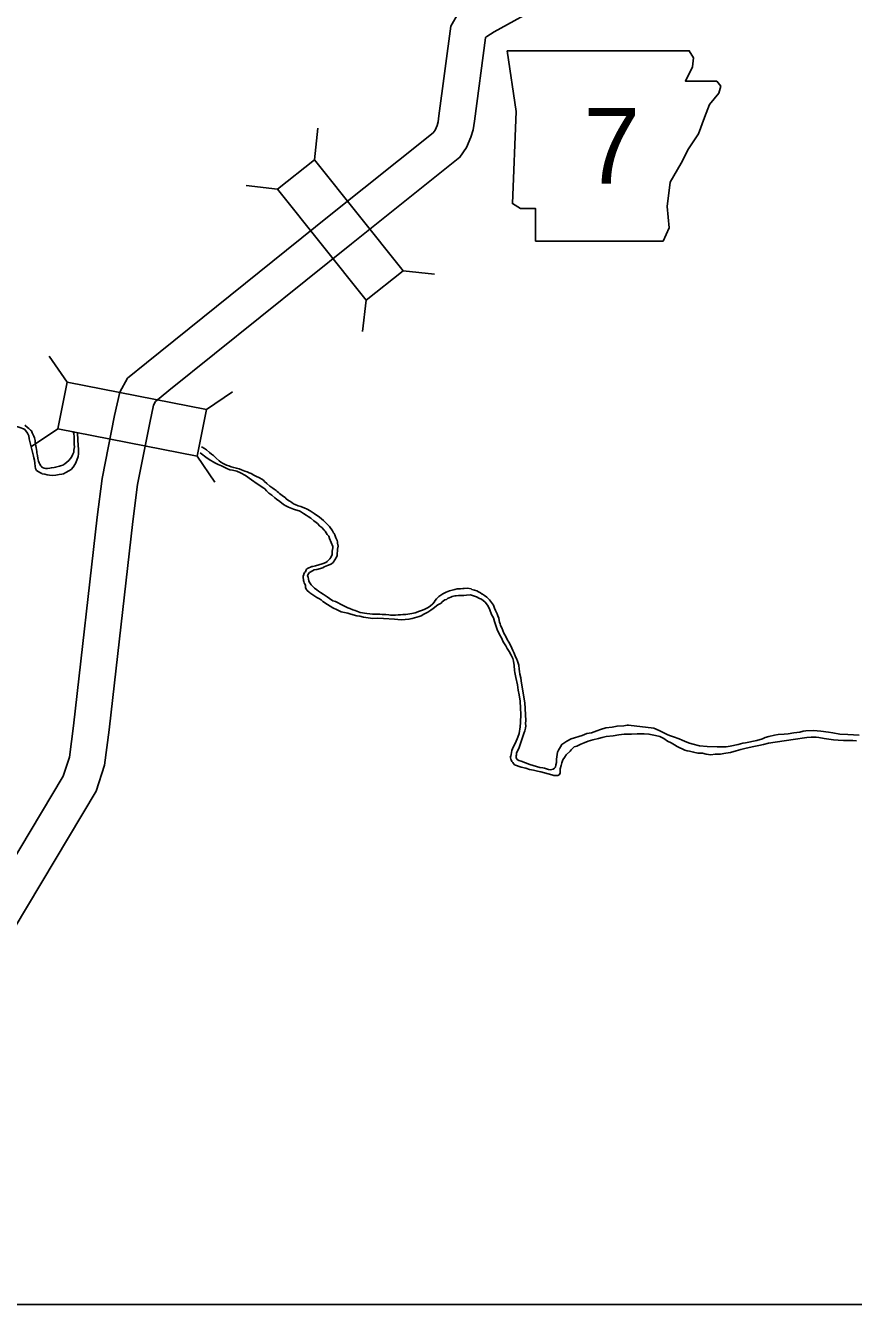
# Model space of a CAD drawing. Extents: x 1374139 to 1377472, y 1168351 to 1170484.
# Drawn here: x 1374435.6 to 1374504.8, y 1169604.3 to 1169711.2 of the extents above; entities that cross this region are included whole.
import ezdxf

# ---------------------------------------------------------------- set-up
doc = ezdxf.new("R2010")
doc.units = 0
doc.layers.add('26', color=7, linetype='Continuous')
doc.layers.add('Default', color=7, linetype='Continuous')

msp = doc.modelspace()

# ---------------------------------------------------------------- linework, layer by layer
at = {"layer": '26'}
msp.add_lwpolyline([(1374299.15, 1170388.77), (1375028.55, 1170388.77), (1375028.55, 1169604.28), (1374299.15, 1169604.28)], close=True, dxfattribs=at)
at = {"layer": 'Default'}
for p, q in [((1374459.71, 1169699.95), (1374460, 1169702.58)), ((1374456.61, 1169697.48), (1374453.99, 1169697.78)), ((1374467.12, 1169690.67), (1374469.74, 1169690.38)), ((1374464.03, 1169688.2), (1374463.73, 1169685.58)), ((1374439.03, 1169681.35), (1374437.55, 1169683.54)), ((1374450.68, 1169679.07), (1374452.87, 1169680.54)), ((1374438.26, 1169677.47), (1374436.07, 1169675.99)), ((1374449.92, 1169675.18), (1374451.39, 1169672.99))]:
    msp.add_line(p, q, dxfattribs=at)
for points in [[(1374428.86, 1169626.09), (1374441.46, 1169647.17), (1374442.17, 1169649.34), (1374442.56, 1169652.29), (1374444.53, 1169669.71), (1374444.93, 1169672.81), (1374445.94, 1169677.96), (1374446.27, 1169679.43), (1374446.43, 1169679.73), (1374447.55, 1169680.65), (1374462.8, 1169692.91), (1374471.87, 1169700.15), (1374472.43, 1169700.98), (1374472.79, 1169701.82), (1374472.97, 1169702.45), (1374473.09, 1169703.17), (1374474, 1169710.13), (1374474.03, 1169710.18), (1374474.11, 1169710.24), (1374474.72, 1169710.64), (1374478.87, 1169712.92)], [(1374426.1, 1169627.32), (1374438.71, 1169648.43), (1374439.23, 1169650.01), (1374439.58, 1169652.65), (1374441.55, 1169670.08), (1374441.97, 1169673.3), (1374443.01, 1169678.57), (1374443.44, 1169680.51), (1374444.09, 1169681.68), (1374445.66, 1169682.98), (1374460.93, 1169695.25), (1374469.64, 1169702.2), (1374469.79, 1169702.42), (1374469.96, 1169702.82), (1374470.04, 1169703.11), (1374470.12, 1169703.62), (1374471.1, 1169711.11), (1374471.74, 1169712.22)], [(1374436.17, 1169675.39), (1374435.91, 1169676.4), (1374435.88, 1169676.62), (1374435.83, 1169676.86), (1374435.74, 1169677.11), (1374435.51, 1169677.39), (1374435.4, 1169677.46), (1374435.1, 1169677.58), (1374433.92, 1169677.92), (1374433.65, 1169677.93), (1374433.42, 1169677.9), (1374433.25, 1169677.82), (1374433.18, 1169677.76), (1374433.09, 1169677.64), (1374433, 1169677.47), (1374432.94, 1169677.29), (1374432.92, 1169677.14), (1374432.91, 1169676.98), (1374432.9, 1169676.78), (1374432.92, 1169676.62), (1374432.95, 1169676.36), (1374433.04, 1169676.03)], [(1374439.64, 1169676.76), (1374439.63, 1169676.62), (1374439.64, 1169676.51), (1374439.64, 1169676.32), (1374439.64, 1169676.16), (1374439.65, 1169675.96), (1374439.61, 1169675.68), (1374439.59, 1169675.51), (1374439.53, 1169675.35), (1374439.41, 1169675.09), (1374439.29, 1169674.94), (1374439.17, 1169674.82), (1374439.02, 1169674.68), (1374438.84, 1169674.52), (1374438.69, 1169674.43), (1374438.5, 1169674.36), (1374438.39, 1169674.33), (1374438.07, 1169674.25), (1374437.96, 1169674.23), (1374437.73, 1169674.2), (1374437.59, 1169674.17), (1374437.41, 1169674.15), (1374437.24, 1169674.14), (1374437.13, 1169674.17), (1374436.98, 1169674.24), (1374436.94, 1169674.26), (1374436.89, 1169674.32), (1374436.85, 1169674.38), (1374436.75, 1169674.5), (1374436.7, 1169674.62), (1374436.66, 1169674.75), (1374436.6, 1169674.98), (1374436.57, 1169675.24), (1374436.52, 1169675.46), (1374436.51, 1169675.57), (1374436.49, 1169675.73), (1374436.44, 1169675.89), (1374436.39, 1169676.17), (1374436.37, 1169676.36), (1374436.36, 1169676.48), (1374436.3, 1169676.7), (1374436.25, 1169676.84), (1374436.13, 1169677.13), (1374436.06, 1169677.28), (1374435.98, 1169677.36), (1374435.84, 1169677.49), (1374435.74, 1169677.56), (1374435.5, 1169677.76)], [(1374439.52, 1169677.24), (1374439.59, 1169677.11), (1374439.64, 1169676.76)], [(1374439.9, 1169677.11), (1374439.96, 1169676.03), (1374439.99, 1169675.78)], [(1374436.17, 1169675.39), (1374436.23, 1169675.18), (1374436.27, 1169675.03), (1374436.3, 1169674.83), (1374436.34, 1169674.58), (1374436.37, 1169674.32), (1374436.41, 1169674.13), (1374436.49, 1169673.98), (1374436.61, 1169673.88), (1374436.76, 1169673.8), (1374436.92, 1169673.73)], [(1374438.59, 1169673.66), (1374438.74, 1169673.7), (1374438.93, 1169673.8), (1374439.18, 1169673.94), (1374439.39, 1169674.07), (1374439.55, 1169674.25), (1374439.75, 1169674.56), (1374439.86, 1169674.85), (1374439.95, 1169675.14), (1374439.99, 1169675.38), (1374439.99, 1169675.78)], [(1374459.92, 1169663.37), (1374459.33, 1169663.75), (1374459.28, 1169663.8), (1374459.11, 1169663.94), (1374459.01, 1169664.05), (1374458.96, 1169664.19), (1374458.95, 1169664.38), (1374458.89, 1169664.53), (1374458.86, 1169664.6), (1374458.82, 1169664.7), (1374458.8, 1169664.79), (1374458.79, 1169664.86), (1374458.77, 1169665), (1374458.76, 1169665.1), (1374458.78, 1169665.18), (1374458.81, 1169665.27), (1374458.83, 1169665.32), (1374458.89, 1169665.44), (1374458.95, 1169665.52), (1374459.02, 1169665.68), (1374459.06, 1169665.72), (1374459.14, 1169665.8), (1374459.48, 1169665.95), (1374459.58, 1169665.96), (1374459.81, 1169666.01), (1374460.08, 1169666.1), (1374460.36, 1169666.19), (1374460.43, 1169666.2), (1374460.65, 1169666.3), (1374460.77, 1169666.36), (1374460.99, 1169666.59), (1374461.07, 1169666.7), (1374461.19, 1169666.97), (1374461.2, 1169667.16), (1374461.2, 1169667.24), (1374461.22, 1169667.38), (1374461.24, 1169667.52), (1374461.24, 1169667.63), (1374460.98, 1169668.29), (1374460.9, 1169668.48), (1374460.77, 1169668.64), (1374460.61, 1169668.92), (1374460.53, 1169668.99), (1374460.34, 1169669.2), (1374460.17, 1169669.33), (1374459.96, 1169669.54), (1374459.86, 1169669.62), (1374459.65, 1169669.78), (1374459.4, 1169669.98), (1374459.18, 1169670.13), (1374459.01, 1169670.24), (1374458.79, 1169670.37), (1374458.55, 1169670.55), (1374458.42, 1169670.6), (1374458.13, 1169670.7), (1374457.96, 1169670.74), (1374457.81, 1169670.8), (1374457.53, 1169670.91), (1374457.32, 1169671.01), (1374457.11, 1169671.14), (1374456.81, 1169671.38), (1374456.55, 1169671.57), (1374456.41, 1169671.69), (1374456.15, 1169671.91), (1374455.89, 1169672.08), (1374455.7, 1169672.27), (1374455.56, 1169672.45), (1374455.49, 1169672.5), (1374454.92, 1169672.87), (1374454.44, 1169673.2), (1374453.96, 1169673.55), (1374453.52, 1169673.79), (1374453.21, 1169673.91), (1374452.86, 1169674), (1374452.64, 1169674.04), (1374452.4, 1169674.13), (1374451.93, 1169674.38), (1374451.65, 1169674.49), (1374451.38, 1169674.62), (1374450.91, 1169674.9), (1374450.62, 1169675.1), (1374450.26, 1169675.37), (1374450.17, 1169675.45)], [(1374455.12, 1169673.36), (1374455.13, 1169673.37), (1374454.81, 1169673.49), (1374454.64, 1169673.6), (1374454.41, 1169673.72), (1374454.26, 1169673.77), (1374454.09, 1169673.86), (1374453.9, 1169673.93), (1374453.61, 1169674.04), (1374453.41, 1169674.11), (1374453.19, 1169674.16), (1374452.97, 1169674.22), (1374452.75, 1169674.29), (1374452.56, 1169674.36), (1374452.37, 1169674.43), (1374452.2, 1169674.5), (1374452.07, 1169674.56), (1374451.89, 1169674.67), (1374451.74, 1169674.79), (1374451.49, 1169675.01), (1374451.27, 1169675.22), (1374451.1, 1169675.35), (1374450.95, 1169675.49), (1374450.7, 1169675.69), (1374450.52, 1169675.81), (1374450.33, 1169675.93), (1374450.28, 1169675.96)], [(1374438.59, 1169673.66), (1374438.37, 1169673.63), (1374438.11, 1169673.59), (1374437.81, 1169673.57), (1374437.58, 1169673.58), (1374437.38, 1169673.61), (1374437.17, 1169673.67), (1374436.95, 1169673.71), (1374436.92, 1169673.73)], [(1374458.84, 1169670.86), (1374458.78, 1169670.88), (1374458.56, 1169670.97), (1374458.35, 1169671.03), (1374458.09, 1169671.14), (1374457.95, 1169671.2), (1374457.83, 1169671.3), (1374457.66, 1169671.4), (1374457.54, 1169671.48), (1374457.36, 1169671.61), (1374457.26, 1169671.72), (1374457.13, 1169671.8), (1374457.01, 1169671.88), (1374456.91, 1169671.97), (1374456.79, 1169672.06), (1374456.71, 1169672.15), (1374456.6, 1169672.21), (1374456.52, 1169672.31), (1374456.33, 1169672.43), (1374456.23, 1169672.51), (1374455.99, 1169672.66), (1374455.72, 1169672.88), (1374455.54, 1169673.05), (1374455.44, 1169673.16), (1374455.3, 1169673.24), (1374455.13, 1169673.35), (1374455.12, 1169673.36)], [(1374458.84, 1169670.86), (1374459.09, 1169670.75), (1374459.35, 1169670.61), (1374459.68, 1169670.39), (1374460.13, 1169670.07), (1374460.47, 1169669.81), (1374460.73, 1169669.56), (1374460.97, 1169669.3), (1374461.23, 1169668.94)], [(1374461.28, 1169666.29), (1374461.54, 1169666.73), (1374461.61, 1169666.86), (1374461.61, 1169667.09), (1374461.63, 1169667.2), (1374461.65, 1169667.39), (1374461.69, 1169667.64), (1374461.65, 1169667.89), (1374461.65, 1169668.01), (1374461.61, 1169668.12), (1374461.51, 1169668.36), (1374461.47, 1169668.43), (1374461.41, 1169668.59), (1374461.36, 1169668.72), (1374461.3, 1169668.78), (1374461.23, 1169668.94)], [(1374472.87, 1169664.04), (1374472.8, 1169664.08), (1374472.51, 1169664.13), (1374472.22, 1169664.11), (1374472.12, 1169664.11), (1374471.92, 1169664.1), (1374471.65, 1169664.08), (1374471.43, 1169664.03), (1374471.21, 1169663.97), (1374471.01, 1169663.92), (1374470.73, 1169663.81), (1374470.45, 1169663.66), (1374470.28, 1169663.57), (1374470.11, 1169663.44), (1374469.9, 1169663.25), (1374469.81, 1169663.12), (1374469.71, 1169662.97), (1374469.6, 1169662.82), (1374469.41, 1169662.66), (1374469.22, 1169662.53), (1374468.93, 1169662.39), (1374468.73, 1169662.3), (1374468.49, 1169662.21), (1374468.13, 1169662.08), (1374467.86, 1169662.03), (1374467.69, 1169662), (1374467.35, 1169661.95), (1374467.11, 1169661.95), (1374466.9, 1169661.92), (1374466.71, 1169661.91), (1374466.49, 1169661.9), (1374466.28, 1169661.89), (1374466.07, 1169661.9), (1374465.93, 1169661.92), (1374465.68, 1169661.93), (1374465.36, 1169661.95), (1374465.18, 1169661.96), (1374464.67, 1169661.97), (1374464.55, 1169661.97), (1374464.33, 1169662), (1374464.09, 1169662.02), (1374463.9, 1169662.05), (1374463.74, 1169662.08), (1374463.54, 1169662.12), (1374463.1, 1169662.27), (1374462.92, 1169662.34), (1374462.68, 1169662.43), (1374462.5, 1169662.51), (1374462.1, 1169662.7), (1374461.9, 1169662.81), (1374461.7, 1169662.91), (1374461.46, 1169663.02), (1374461.26, 1169663.09), (1374460.98, 1169663.28), (1374460.76, 1169663.41), (1374460.45, 1169663.63), (1374460.23, 1169663.77), (1374460.06, 1169663.89), (1374459.9, 1169663.99), (1374459.72, 1169664.13), (1374459.58, 1169664.28), (1374459.44, 1169664.41), (1374459.26, 1169664.68), (1374459.23, 1169664.76), (1374459.2, 1169664.9), (1374459.18, 1169665.06), (1374459.14, 1169665.18), (1374459.19, 1169665.3), (1374459.3, 1169665.46), (1374459.56, 1169665.59), (1374459.7, 1169665.67), (1374459.9, 1169665.7), (1374460.4, 1169665.85), (1374460.53, 1169665.93), (1374460.81, 1169666.03), (1374461.03, 1169666.13), (1374461.14, 1169666.19), (1374461.28, 1169666.29)], [(1374477, 1169649.19), (1374476.44, 1169649.39), (1374476.36, 1169649.48), (1374476.28, 1169649.56), (1374476.21, 1169649.65), (1374476.15, 1169649.8), (1374476.13, 1169649.86), (1374476.09, 1169649.95), (1374476.08, 1169650.02), (1374476.11, 1169650.11), (1374476.15, 1169650.23), (1374476.17, 1169650.41), (1374476.2, 1169650.58), (1374476.31, 1169650.85), (1374476.5, 1169651.22), (1374476.71, 1169651.68), (1374476.83, 1169652), (1374476.9, 1169652.55), (1374476.92, 1169652.91), (1374476.95, 1169653.62), (1374476.94, 1169654.12), (1374476.89, 1169654.7), (1374476.82, 1169655.24), (1374476.75, 1169655.61), (1374476.68, 1169656.07), (1374476.55, 1169656.69), (1374476.47, 1169657.1), (1374476.43, 1169657.27), (1374476.41, 1169657.69), (1374476.35, 1169658.03), (1374476.3, 1169658.26), (1374476.15, 1169658.54), (1374475.99, 1169658.85), (1374475.81, 1169659.11), (1374475.7, 1169659.31), (1374475.49, 1169659.66), (1374475.33, 1169659.99), (1374475.2, 1169660.21), (1374474.98, 1169660.7), (1374474.89, 1169660.94), (1374474.76, 1169661.35), (1374474.67, 1169661.66), (1374474.52, 1169661.93), (1374474.36, 1169662.34), (1374474.29, 1169662.52), (1374474.16, 1169662.71), (1374473.97, 1169662.98), (1374473.82, 1169663.11), (1374473.63, 1169663.24), (1374473.5, 1169663.29), (1374473.25, 1169663.41), (1374473.01, 1169663.49), (1374472.74, 1169663.58), (1374472.43, 1169663.56), (1374472.2, 1169663.53), (1374471.99, 1169663.54), (1374471.76, 1169663.54), (1374471.56, 1169663.51), (1374471.45, 1169663.49), (1374471.23, 1169663.44), (1374471.1, 1169663.39), (1374470.98, 1169663.34), (1374470.83, 1169663.27), (1374470.74, 1169663.2), (1374470.62, 1169663.16), (1374470.39, 1169662.99), (1374470.29, 1169662.89), (1374470.01, 1169662.74), (1374469.62, 1169662.44), (1374469.44, 1169662.31), (1374469.19, 1169662.15), (1374468.86, 1169661.98), (1374468.63, 1169661.84), (1374468.46, 1169661.77), (1374468.26, 1169661.71), (1374467.87, 1169661.6), (1374467.6, 1169661.55), (1374467.3, 1169661.52), (1374466.97, 1169661.5), (1374466.41, 1169661.56), (1374465.48, 1169661.6), (1374464.99, 1169661.63), (1374464.59, 1169661.61), (1374464.21, 1169661.66), (1374463.81, 1169661.71), (1374463.51, 1169661.81), (1374463.26, 1169661.84), (1374462.75, 1169661.97), (1374462.5, 1169662.04), (1374461.94, 1169662.17), (1374461.6, 1169662.34), (1374461.26, 1169662.5), (1374460.79, 1169662.78), (1374460.42, 1169663.04), (1374460.26, 1169663.17), (1374460.09, 1169663.27), (1374459.92, 1169663.37)], [(1374473.76, 1169663.63), (1374473.73, 1169663.65), (1374473.6, 1169663.75), (1374473.43, 1169663.85), (1374473.27, 1169663.91), (1374473.08, 1169663.98), (1374472.87, 1169664.04)], [(1374473.76, 1169663.63), (1374473.92, 1169663.54), (1374474.12, 1169663.38), (1374474.33, 1169663.17), (1374474.51, 1169662.95), (1374474.67, 1169662.72), (1374474.75, 1169662.48), (1374474.85, 1169662.27), (1374474.99, 1169661.99), (1374475.05, 1169661.83), (1374475.11, 1169661.63), (1374475.18, 1169661.27)], [(1374493.37, 1169650.89), (1374492.53, 1169650.91), (1374491.9, 1169650.98), (1374491.24, 1169651.12), (1374490.97, 1169651.23), (1374490.64, 1169651.35), (1374490.43, 1169651.44), (1374490.18, 1169651.54), (1374489.72, 1169651.71), (1374489.38, 1169651.83), (1374489.2, 1169651.9), (1374488.92, 1169652.04), (1374488.58, 1169652.23), (1374488.26, 1169652.36), (1374488.07, 1169652.45), (1374485.97, 1169652.69), (1374485.84, 1169652.69), (1374485.58, 1169652.65), (1374485.01, 1169652.62), (1374484.59, 1169652.52), (1374484.07, 1169652.47), (1374483.61, 1169652.34), (1374483.32, 1169652.21), (1374482.86, 1169652.05), (1374482.47, 1169652), (1374482.08, 1169651.83), (1374481.16, 1169651.55), (1374480.8, 1169651.35), (1374480.39, 1169651.08), (1374480.27, 1169650.89), (1374480.12, 1169650.61), (1374480.03, 1169650.44), (1374479.93, 1169649.85), (1374479.93, 1169649.68), (1374479.95, 1169649.57), (1374479.89, 1169649.39), (1374479.86, 1169649.19), (1374479.78, 1169649.11), (1374479.66, 1169649.01), (1374479.45, 1169648.97), (1374479.28, 1169649), (1374478.95, 1169649.1), (1374478.8, 1169649.12), (1374478.54, 1169649.16), (1374477.7, 1169649.42), (1374476.98, 1169649.68), (1374476.8, 1169649.74), (1374476.66, 1169649.82), (1374476.64, 1169649.83), (1374476.59, 1169649.92), (1374476.56, 1169650), (1374476.57, 1169650.02), (1374476.57, 1169650.13), (1374476.59, 1169650.21), (1374476.61, 1169650.39), (1374476.67, 1169650.51), (1374476.82, 1169650.82), (1374477.22, 1169652.01), (1374477.3, 1169652.22), (1374477.35, 1169652.44), (1374477.37, 1169652.63), (1374477.35, 1169652.84), (1374477.38, 1169653.09), (1374477.28, 1169654.57), (1374477.02, 1169656.19), (1374476.99, 1169656.4), (1374476.96, 1169656.65), (1374476.88, 1169656.95), (1374476.86, 1169657.19), (1374476.83, 1169657.37), (1374476.8, 1169657.7), (1374476.68, 1169658.03), (1374476.6, 1169658.26), (1374476.5, 1169658.41), (1374476.4, 1169658.71), (1374476.29, 1169658.93), (1374476.13, 1169659.31), (1374475.95, 1169659.63), (1374475.81, 1169659.86), (1374475.7, 1169660.09), (1374475.53, 1169660.39), (1374475.45, 1169660.61), (1374475.37, 1169660.82), (1374475.27, 1169661.01), (1374475.22, 1169661.19), (1374475.18, 1169661.27)], [(1374505, 1169651.39), (1374504.7, 1169651.41), (1374504.36, 1169651.4), (1374503.93, 1169651.41), (1374503.49, 1169651.43), (1374503.08, 1169651.48), (1374502.7, 1169651.52), (1374502.32, 1169651.58), (1374501.87, 1169651.66), (1374501.65, 1169651.69), (1374501.23, 1169651.68), (1374500.85, 1169651.65), (1374500.47, 1169651.6), (1374500.1, 1169651.54), (1374499.71, 1169651.5), (1374497.65, 1169651.19), (1374497.25, 1169651.09), (1374496.84, 1169651), (1374496.43, 1169650.91), (1374495.8, 1169650.77), (1374495.35, 1169650.65), (1374494.96, 1169650.54), (1374494.49, 1169650.4), (1374494.1, 1169650.34), (1374493.63, 1169650.26), (1374493.19, 1169650.26), (1374492.83, 1169650.21), (1374492.44, 1169650.27), (1374492.13, 1169650.35), (1374491.76, 1169650.36), (1374491.4, 1169650.45), (1374491.06, 1169650.51), (1374490.86, 1169650.54), (1374490.68, 1169650.61), (1374490.03, 1169650.91), (1374489.81, 1169651.05), (1374489.52, 1169651.21), (1374489.22, 1169651.37), (1374488.92, 1169651.59), (1374488.57, 1169651.74), (1374488.22, 1169651.83), (1374487.66, 1169651.95), (1374487.28, 1169651.98), (1374486.67, 1169651.96), (1374486.22, 1169651.95), (1374485.59, 1169651.94), (1374485.16, 1169651.88), (1374484.67, 1169651.81), (1374484.1, 1169651.74), (1374483.75, 1169651.66), (1374483.45, 1169651.58), (1374482.97, 1169651.48), (1374482.59, 1169651.35), (1374482.24, 1169651.22), (1374481.97, 1169651.11), (1374481.63, 1169650.95), (1374481.43, 1169650.87), (1374481.3, 1169650.76), (1374481.17, 1169650.63), (1374481.07, 1169650.53), (1374480.75, 1169650.22), (1374480.62, 1169649.98), (1374480.46, 1169649.79), (1374480.38, 1169649.55), (1374480.33, 1169649.32), (1374480.24, 1169649.04), (1374480.25, 1169648.82), (1374480.24, 1169648.69), (1374480.15, 1169648.54), (1374480.04, 1169648.49), (1374479.91, 1169648.48), (1374479.72, 1169648.48), (1374479.55, 1169648.53), (1374478.62, 1169648.79), (1374478.34, 1169648.86), (1374478.03, 1169648.92), (1374477.68, 1169649), (1374477.38, 1169649.1), (1374477, 1169649.19)], [(1374505.25, 1169651.87), (1374504.29, 1169651.9), (1374503.61, 1169651.95), (1374503.03, 1169652.05), (1374502.67, 1169652.11), (1374502.04, 1169652.2), (1374501.41, 1169652.24), (1374500.78, 1169652.23), (1374500.55, 1169652.18), (1374500.27, 1169652.12), (1374499.77, 1169652.04), (1374499.29, 1169651.96), (1374498.98, 1169651.95), (1374498.48, 1169651.9), (1374498.15, 1169651.85), (1374497.69, 1169651.76), (1374497.39, 1169651.65), (1374497.15, 1169651.54), (1374496.67, 1169651.4), (1374495.75, 1169651.23), (1374495.52, 1169651.18), (1374495.12, 1169651.08), (1374494.46, 1169650.95), (1374494.11, 1169650.88), (1374493.7, 1169650.87), (1374493.37, 1169650.89)]]:
    msp.add_lwpolyline(points, dxfattribs=at)
for points in [[(1374475.82, 1169709.06), (1374476.58, 1169703.98), (1374476.25, 1169696.28), (1374476.92, 1169695.86), (1374478.19, 1169695.86), (1374478.19, 1169693.15), (1374488.85, 1169693.15), (1374489.36, 1169694.25), (1374489.19, 1169696.03), (1374489.44, 1169698.06), (1374490.37, 1169699.67), (1374490.96, 1169700.85), (1374491.81, 1169702.12), (1374492.32, 1169703.47), (1374492.74, 1169704.57), (1374493.5, 1169705.5), (1374493.67, 1169706.1), (1374493.33, 1169706.52), (1374490.71, 1169706.52), (1374491.3, 1169707.7), (1374491.39, 1169708.46), (1374491.04, 1169709.05)], [(1374467.12, 1169690.67), (1374459.71, 1169699.95), (1374456.61, 1169697.48), (1374464.03, 1169688.2)], [(1374438.26, 1169677.47), (1374449.92, 1169675.18), (1374450.68, 1169679.07), (1374439.03, 1169681.35)]]:
    msp.add_lwpolyline(points, close=True, dxfattribs=at)

# ---------------------------------------------------------------- texts
msp.add_text('7', height=6.34, dxfattribs=at).set_placement((1374482.2, 1169697.94))

doc.saveas('drawing.dxf')
